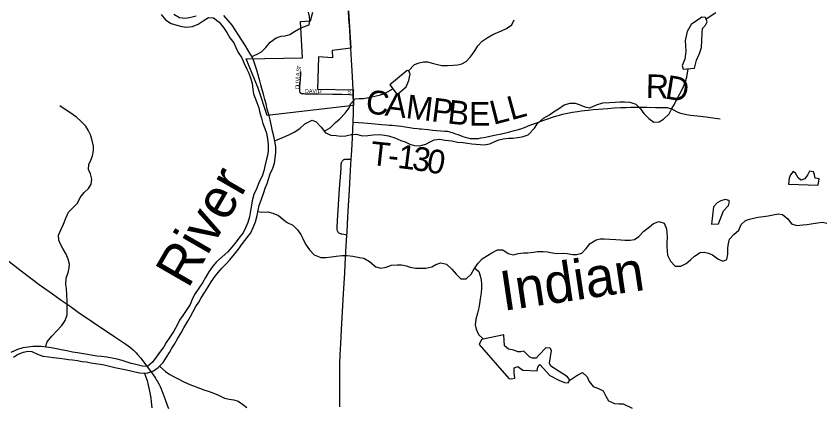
# Model space of a CAD drawing. Extents: x 1451455 to 1749751, y 218250 to 574981.
# Drawn here: x 1558249 to 1568423, y 427352 to 432281 of the extents above; entities that cross this region are included whole.
import ezdxf

# ---------------------------------------------------------------- set-up
doc = ezdxf.new("R2010")
doc.units = 0
for name, color, linetype in [('GM_X_City_Street', 7, 'Continuous'), ('GM_X_City_Street_Text', 7, 'Continuous'), ('GM_X_Corporation', 7, 'Continuous'), ('GM_X_Major_River', 7, 'Continuous'), ('GM_X_Major_River_Text', 7, 'Continuous'), ('GM_X_Minor_Lake', 7, 'Continuous'), ('GM_X_Minor_River', 7, 'Continuous'), ('GM_X_Minor_River_Text', 7, 'Continuous'), ('GM_X_State_Route', 7, 'Continuous'), ('GM_X_Township_Road', 7, 'Continuous'), ('GM_X_Township_Road_Text', 7, 'Continuous'), ('GM_X_US_Route', 7, 'Continuous')]:
    doc.layers.add(name, color=color, linetype=linetype)

msp = doc.modelspace()

# ---------------------------------------------------------------- linework, layer by layer
at = {"layer": 'GM_X_City_Street'}
for points in [[(1561837, 431310), (1561835, 431312), (1561832, 431316), (1561830, 431319), (1561828, 431322), (1561827, 431327), (1561826, 431333), (1561825, 431341), (1561825, 431350), (1561827, 431393), (1561834, 431487), (1561838, 431553), (1561840, 431581)], [(1561837, 431310), (1561841, 431308), (1561845, 431306), (1561849, 431305), (1561853, 431304), (1561863, 431303), (1561874, 431303), (1561892, 431302), (1562065, 431300), (1562242, 431297), (1562357, 431295), (1562452, 431292), (1562501, 431290)]]:
    msp.add_lwpolyline(points, dxfattribs=at)
at = {"layer": 'GM_X_Corporation'}
msp.add_lwpolyline([(1562442, 432346), (1562469, 431875), (1562236, 431849), (1562241, 431756), (1562064, 431766), (1562049, 431361), (1562499, 431350), (1562501, 431290), (1562502, 431154), (1561414, 431029), (1561300, 431371), (1561149, 431742), (1561861, 431755), (1561835, 432213), (1561963, 432220), (1561990, 432329)], dxfattribs=at)
at = {"layer": 'GM_X_Major_River'}
for points in [[(1560077, 432301), (1560134, 432236), (1560203, 432187), (1560275, 432165), (1560341, 432148), (1560399, 432143), (1560474, 432150), (1560544, 432181), (1560607, 432221), (1560676, 432262), (1560739, 432259), (1560808, 432204), (1560863, 432137), (1560908, 432074), (1560945, 432007), (1560995, 431942), (1561022, 431883), (1561049, 431823), (1561096, 431756), (1561125, 431685), (1561158, 431613), (1561183, 431560), (1561206, 431504), (1561225, 431437), (1561230, 431387), (1561244, 431301), (1561286, 431192), (1561309, 431123), (1561322, 431063), (1561343, 430992), (1561362, 430928), (1561387, 430862), (1561406, 430805), (1561420, 430735), (1561429, 430656), (1561428, 430582), (1561418, 430523), (1561403, 430461), (1561390, 430405), (1561373, 430331), (1561351, 430263), (1561316, 430192), (1561286, 430112), (1561249, 430031), (1561225, 429949), (1561218, 429895), (1561206, 429824), (1561191, 429750), (1561170, 429678), (1561146, 429618), (1561111, 429547), (1561070, 429496), (1561026, 429434), (1560969, 429365), (1560920, 429308), (1560846, 429245), (1560777, 429181), (1560730, 429129), (1560678, 429054), (1560637, 428985)], [(1560520, 432281), (1560454, 432262), (1560385, 432252), (1560309, 432261), (1560240, 432300)], [(1560517, 428617), (1560552, 428672), (1560584, 428726), (1560629, 428801), (1560671, 428868), (1560710, 428931), (1560761, 428999), (1560803, 429052), (1560844, 429103), (1560893, 429154), (1560944, 429208), (1561003, 429277), (1561055, 429340), (1561106, 429411), (1561162, 429488), (1561207, 429549), (1561239, 429613), (1561266, 429686), (1561288, 429764), (1561303, 429832), (1561316, 429894), (1561342, 429973), (1561373, 430057), (1561391, 430111), (1561414, 430170), (1561431, 430226), (1561452, 430290), (1561488, 430365), (1561507, 430425), (1561518, 430491), (1561523, 430561), (1561523, 430633), (1561512, 430703), (1561499, 430765), (1561484, 430828), (1561469, 430892), (1561455, 430972), (1561436, 431039), (1561417, 431109), (1561401, 431176), (1561385, 431228), (1561367, 431296), (1561352, 431351), (1561335, 431413), (1561322, 431463), (1561307, 431522), (1561286, 431598), (1561269, 431651), (1561252, 431701), (1561231, 431759), (1561190, 431828), (1561141, 431905), (1561095, 431978), (1561050, 432051), (1561013, 432106), (1560972, 432167), (1560923, 432224), (1560870, 432289)], [(1560637, 428985), (1560599, 428915), (1560554, 428850), (1560500, 428771), (1560465, 428698), (1560442, 428644), (1560402, 428579), (1560353, 428505), (1560309, 428444), (1560286, 428393), (1560237, 428309), (1560187, 428232), (1560141, 428163), (1560110, 428109), (1560057, 428036), (1560017, 427977), (1559970, 427914), (1559905, 427863), (1559845, 427866), (1559759, 427886), (1559699, 427901), (1559639, 427922), (1559587, 427937), (1559523, 427954), (1559461, 427965), (1559393, 427978), (1559327, 427988), (1559267, 427993), (1559215, 428000), (1559151, 428013), (1559099, 428022), (1559025, 428033), (1558959, 428044), (1558887, 428060), (1558817, 428073), (1558759, 428084), (1558691, 428095), (1558633, 428104), (1558565, 428114), (1558513, 428115), (1558462, 428112), (1558400, 428105), (1558334, 428096), (1558267, 428075), (1558182, 428039)], [(1558217, 427980), (1558268, 428011), (1558341, 428044), (1558395, 428053), (1558449, 428052), (1558517, 428018), (1558587, 427993), (1558659, 427982), (1558721, 427975), (1558795, 427965), (1558861, 427956), (1558911, 427949), (1558961, 427944), (1559025, 427935), (1559081, 427926), (1559137, 427919), (1559193, 427908), (1559251, 427901), (1559309, 427892), (1559361, 427883), (1559427, 427866), (1559495, 427848), (1559559, 427835), (1559619, 427822), (1559681, 427809), (1559745, 427794), (1559809, 427782), (1559861, 427778), (1559911, 427781), (1559982, 427805), (1560039, 427848), (1560103, 427913), (1560144, 427977), (1560183, 428036), (1560214, 428091), (1560247, 428145), (1560285, 428212), (1560330, 428286), (1560366, 428351), (1560413, 428432), (1560447, 428492), (1560482, 428555), (1560517, 428617)]]:
    msp.add_lwpolyline(points, dxfattribs=at)
at = {"layer": 'GM_X_Minor_Lake'}
for points in [[(1566805, 431623), (1566829, 431727), (1566867, 431808), (1566894, 431886), (1566896, 431972), (1566899, 432066), (1566904, 432124), (1566941, 432165), (1566962, 432209), (1566943, 432263), (1566897, 432268), (1566763, 432174), (1566711, 432085), (1566685, 431974), (1566695, 431839), (1566683, 431737), (1566649, 431658), (1566660, 431610)], [(1563056, 431293), (1563170, 431391), (1563200, 431467), (1563210, 431511), (1563217, 431547), (1563202, 431589), (1563182, 431597), (1562960, 431415)], [(1566660, 431610), (1566805, 431623)], [(1562960, 431415), (1563056, 431293)], [(1568363, 430148), (1568376, 430230), (1568324, 430235), (1568317, 430277), (1568306, 430315), (1568256, 430324), (1568233, 430284), (1568194, 430227), (1568143, 430212), (1568112, 430240), (1568077, 430301), (1568049, 430322), (1568014, 430280), (1567997, 430236), (1567988, 430162)], [(1567988, 430162), (1568363, 430148)], [(1567169, 429823), (1567233, 429892), (1567246, 429941), (1567224, 429960), (1567190, 429968), (1567134, 429951), (1567091, 429926), (1567044, 429875), (1567018, 429657), (1567106, 429660)], [(1567106, 429660), (1567169, 429823)], [(1564117, 428201), (1564090, 428139), (1564463, 427710), (1564501, 427706), (1564537, 427715), (1564530, 427787), (1564531, 427845), (1564578, 427860), (1564639, 427815), (1564820, 427806), (1564830, 427852), (1564855, 427888), (1564981, 427749), (1565092, 427687), (1565166, 427660), (1565210, 427657), (1565231, 427691), (1565201, 427731), (1564993, 427865), (1564974, 427905), (1565001, 428063), (1564983, 428093), (1564931, 428096), (1564847, 428010), (1564806, 427966), (1564760, 427967), (1564728, 427978), (1564650, 428053), (1564613, 428048), (1564577, 428045), (1564525, 428066), (1564460, 428079), (1564408, 428120), (1564401, 428262)], [(1564401, 428262), (1564117, 428201)]]:
    msp.add_lwpolyline(points, dxfattribs=at)
at = {"layer": 'GM_X_Minor_River'}
for points in [[(1561223, 431772), (1561289, 431799), (1561344, 431830), (1561397, 431887), (1561454, 431954), (1561528, 432009), (1561590, 432026), (1561644, 432031), (1561703, 432048), (1561760, 432085), (1561810, 432116), (1561875, 432147), (1561944, 432172), (1561953, 432224), (1561950, 432278), (1561937, 432331)], [(1566949, 432245), (1567073, 432327)], [(1563199, 431590), (1563273, 431671), (1563330, 431692), (1563386, 431705), (1563436, 431704), (1563512, 431685), (1563564, 431670), (1563618, 431657), (1563690, 431658), (1563759, 431661), (1563819, 431668), (1563869, 431681), (1563926, 431708), (1563981, 431769), (1564033, 431842), (1564072, 431906), (1564125, 431965), (1564188, 432008), (1564259, 432047), (1564318, 432076), (1564372, 432097), (1564435, 432126), (1564502, 432169), (1564529, 432236)], [(1561511, 430707), (1561551, 430723), (1561622, 430754), (1561689, 430785), (1561756, 430818), (1561827, 430865), (1561892, 430922), (1561981, 430968), (1562033, 430947), (1562094, 430882), (1562149, 430809), (1562216, 430780), (1562287, 430777), (1562341, 430768), (1562409, 430769), (1562477, 430786), (1562542, 430792), (1562614, 430769), (1562686, 430776), (1562752, 430785), (1562833, 430788), (1562893, 430780), (1562945, 430772), (1563026, 430746), (1563102, 430713), (1563154, 430694), (1563214, 430667), (1563272, 430648), (1563336, 430645), (1563414, 430664), (1563469, 430697), (1563522, 430722), (1563590, 430729), (1563660, 430717), (1563742, 430706), (1563814, 430693), (1563882, 430686), (1563942, 430677), (1563998, 430670), (1564048, 430665), (1564100, 430660), (1564153, 430659), (1564223, 430672), (1564288, 430701), (1564338, 430720), (1564391, 430735), (1564459, 430740), (1564519, 430743), (1564571, 430748), (1564632, 430757), (1564708, 430784), (1564786, 430866), (1564825, 430926), (1564901, 430995), (1564976, 431035), (1565027, 431073), (1565087, 431110), (1565159, 431162), (1565237, 431185), (1565297, 431182), (1565351, 431167), (1565423, 431138), (1565485, 431125), (1565568, 431160), (1565649, 431188), (1565733, 431193), (1565805, 431196), (1565863, 431199), (1565920, 431200), (1565988, 431194), (1566064, 431171), (1566121, 431110), (1566164, 431053), (1566227, 430988), (1566290, 430943), (1566359, 430948), (1566413, 430981), (1566485, 431048), (1566520, 431117), (1566551, 431169), (1566580, 431232), (1566618, 431300), (1566657, 431373), (1566689, 431457), (1566706, 431511), (1566722, 431615)], [(1562133, 430830), (1562151, 430839), (1562210, 430872), (1562277, 430937), (1562330, 430984), (1562398, 431055), (1562449, 431124), (1562472, 431178), (1562523, 431237), (1562576, 431242), (1562630, 431242), (1562696, 431254), (1562771, 431273), (1562843, 431290), (1562904, 431307), (1563001, 431363)], [(1558619, 428106), (1558642, 428174), (1558698, 428243), (1558763, 428310), (1558827, 428379), (1558868, 428443), (1558891, 428512), (1558892, 428564), (1558891, 428616), (1558892, 428684), (1558890, 428771), (1558883, 428845), (1558876, 428897), (1558880, 428975), (1558907, 429045), (1558918, 429104), (1558921, 429154), (1558906, 429217), (1558879, 429277), (1558840, 429348), (1558811, 429405), (1558790, 429455), (1558785, 429519), (1558819, 429593), (1558848, 429656), (1558875, 429734), (1558909, 429807), (1558964, 429864), (1559023, 429921), (1559057, 429993), (1559108, 430056), (1559163, 430107), (1559196, 430161), (1559203, 430223), (1559186, 430291), (1559163, 430345), (1559167, 430409), (1559192, 430463), (1559211, 430517), (1559226, 430587), (1559225, 430641), (1559206, 430727), (1559189, 430783), (1559158, 430842), (1559127, 430893), (1559068, 430952), (1559011, 431005), (1558926, 431066), (1558854, 431112), (1558801, 431151)], [(1561300, 429818), (1561346, 429810), (1561424, 429811), (1561488, 429796), (1561558, 429764), (1561611, 429719), (1561666, 429676), (1561738, 429643), (1561797, 429584), (1561840, 429525), (1561863, 429474), (1561898, 429406), (1561951, 429333), (1562008, 429270), (1562092, 429236), (1562156, 429237), (1562226, 429246), (1562285, 429255), (1562361, 429263), (1562425, 429260), (1562497, 429253), (1562579, 429238), (1562635, 429226), (1562705, 429187), (1562784, 429120), (1562847, 429103), (1562914, 429113), (1562985, 429140), (1563053, 429145), (1563107, 429144), (1563167, 429131), (1563219, 429116), (1563287, 429103), (1563347, 429100), (1563417, 429102), (1563490, 429119), (1563544, 429150), (1563605, 429167), (1563675, 429154), (1563744, 429091), (1563799, 429024), (1563856, 428969), (1563924, 428967), (1563989, 429024), (1564027, 429092), (1564074, 429163), (1564127, 429220), (1564192, 429263), (1564247, 429296), (1564318, 429331), (1564386, 429332), (1564456, 429286), (1564521, 429269), (1564580, 429286), (1564648, 429293), (1564702, 429296), (1564773, 429303), (1564825, 429310), (1564895, 429312), (1564949, 429309), (1565015, 429294), (1565067, 429285), (1565146, 429290), (1565198, 429285), (1565270, 429274), (1565320, 429273), (1565382, 429292), (1565436, 429349), (1565489, 429412), (1565564, 429459), (1565614, 429470), (1565664, 429471), (1565737, 429466), (1565811, 429462), (1565873, 429459), (1565925, 429456), (1565991, 429455), (1566047, 429464), (1566104, 429501), (1566166, 429568), (1566235, 429623), (1566288, 429664), (1566354, 429689), (1566420, 429670), (1566449, 429599), (1566456, 429547), (1566459, 429489), (1566454, 429431), (1566453, 429373), (1566458, 429317), (1566465, 429267), (1566502, 429188), (1566559, 429129), (1566631, 429129), (1566698, 429162), (1566755, 429207), (1566806, 429254), (1566877, 429299), (1566927, 429304), (1566979, 429291), (1567031, 429268)], [(1567031, 429268), (1567098, 429221), (1567160, 429192), (1567210, 429213), (1567226, 429279), (1567225, 429355), (1567232, 429413), (1567245, 429467), (1567300, 429526), (1567361, 429583), (1567393, 429654), (1567446, 429704), (1567496, 429719), (1567549, 429732), (1567607, 429745), (1567673, 429754), (1567732, 429761), (1567794, 429773), (1567861, 429786), (1567915, 429779), (1567982, 429726), (1568029, 429659), (1568095, 429640), (1568171, 429647), (1568221, 429654), (1568274, 429659), (1568356, 429673), (1568418, 429682), (1568474, 429669)], [(1564033, 429101), (1564084, 429059), (1564103, 429006), (1564114, 428952), (1564117, 428900), (1564117, 428850), (1564113, 428790), (1564102, 428716), (1564093, 428652), (1564084, 428600), (1564069, 428534), (1564047, 428459), (1564040, 428385), (1564049, 428332), (1564078, 428264), (1564143, 428207)], [(1560061, 427871), (1560061, 427863), (1560134, 427798), (1560189, 427759), (1560243, 427730), (1560301, 427701), (1560354, 427672), (1560418, 427643), (1560615, 427567), (1560685, 427544), (1560753, 427519), (1560809, 427496), (1560878, 427463), (1560936, 427448), (1560996, 427439), (1561050, 427424), (1561102, 427387), (1561159, 427344)], [(1565230, 427691), (1565318, 427749), (1565391, 427786), (1565450, 427729), (1565475, 427674), (1565528, 427611), (1565594, 427584), (1565651, 427553), (1565684, 427488), (1565719, 427430), (1565793, 427396), (1565853, 427391), (1565903, 427390), (1566016, 427337)], [(1559867, 427778), (1559882, 427740), (1559903, 427683), (1559914, 427627), (1559933, 427549), (1559950, 427468), (1559953, 427416), (1559961, 427342)]]:
    msp.add_lwpolyline(points, dxfattribs=at)
at = {"layer": 'GM_X_State_Route'}
msp.add_lwpolyline([(1558088, 429243), (1558311, 429070), (1558541, 428896), (1558706, 428778), (1558819, 428699), (1558929, 428622), (1559033, 428548), (1559212, 428425), (1559492, 428236), (1559634, 428141), (1559661, 428121), (1559692, 428099), (1559725, 428072), (1559751, 428048), (1559764, 428034), (1559782, 428014), (1559821, 427966), (1559968, 427769), (1560006, 427715), (1560021, 427691), (1560033, 427671), (1560054, 427633), (1560066, 427609), (1560078, 427581), (1560092, 427545), (1560127, 427446), (1560155, 427373), (1560172, 427333)], dxfattribs=at)
at = {"layer": 'GM_X_Township_Road'}
for points in [[(1563335, 430861), (1563355, 430859), (1563445, 430849), (1563498, 430844), (1563551, 430840), (1563604, 430836), (1563657, 430831), (1563688, 430828), (1563708, 430824), (1563728, 430819), (1563748, 430813), (1563768, 430806), (1563792, 430797), (1563819, 430787), (1563853, 430774), (1563884, 430763), (1563912, 430754), (1563947, 430744), (1563975, 430739), (1564001, 430737), (1564027, 430736), (1564051, 430737), (1564079, 430739), (1564110, 430744), (1564146, 430751), (1564185, 430759), (1564281, 430779), (1564371, 430798), (1564460, 430818), (1564517, 430832), (1564568, 430845), (1564615, 430859), (1564659, 430875), (1564729, 430904), (1564776, 430921), (1564849, 430948), (1564880, 430959), (1564931, 430977), (1565026, 431011), (1565069, 431025), (1565103, 431033), (1565140, 431043), (1565204, 431056), (1565265, 431069), (1565328, 431079), (1565374, 431086), (1565416, 431091), (1565465, 431096), (1565524, 431101), (1565709, 431115), (1565789, 431122), (1565874, 431127), (1565944, 431130), (1566001, 431132), (1566105, 431133), (1566206, 431131), (1566311, 431129), (1566381, 431129), (1566413, 431130), (1566437, 431129), (1566449, 431128), (1566461, 431127), (1566483, 431121), (1566505, 431114), (1566529, 431103), (1566595, 431071), (1566628, 431058), (1566648, 431052), (1566667, 431047), (1566685, 431043), (1566705, 431039), (1566753, 431033), (1566837, 431022), (1566951, 431009), (1567037, 430998), (1567129, 430987)], [(1562500, 430945), (1562632, 430935), (1562684, 430930), (1562731, 430926), (1562773, 430922), (1562813, 430918), (1562862, 430913), (1562916, 430909), (1562959, 430907), (1562993, 430905), (1563029, 430903), (1563067, 430899), (1563108, 430893), (1563157, 430885), (1563210, 430877), (1563259, 430869), (1563312, 430863), (1563335, 430861)], [(1562421, 429520), (1562397, 429524), (1562362, 429529), (1562350, 429531), (1562342, 429534), (1562326, 429541), (1562315, 429550), (1562306, 429561), (1562300, 429574), (1562297, 429591), (1562296, 429621), (1562306, 429772), (1562314, 429899), (1562324, 430039), (1562333, 430160), (1562339, 430251), (1562347, 430362), (1562350, 430412), (1562351, 430424), (1562354, 430435), (1562356, 430442), (1562359, 430448), (1562364, 430457), (1562372, 430465), (1562381, 430471), (1562388, 430473), (1562395, 430475), (1562404, 430476), (1562415, 430477), (1562438, 430477), (1562459, 430477), (1562475, 430476)]]:
    msp.add_lwpolyline(points, dxfattribs=at)
at = {"layer": 'GM_X_US_Route'}
for points in [[(1562469, 431875), (1562461, 432013), (1562456, 432108), (1562447, 432252), (1562442, 432346)], [(1562499, 431350), (1562487, 431593), (1562480, 431726), (1562469, 431875)], [(1562502, 431154), (1562503, 431191), (1562501, 431290), (1562501, 431290), (1562499, 431350)], [(1562330, 427352), (1562330, 427485), (1562330, 427730), (1562331, 427892), (1562337, 428011), (1562343, 428149), (1562353, 428326), (1562370, 428626), (1562378, 428783), (1562394, 429039), (1562400, 429153), (1562408, 429311), (1562421, 429520), (1562423, 429546), (1562430, 429660), (1562438, 429824), (1562453, 430086), (1562463, 430259), (1562472, 430410), (1562475, 430476), (1562478, 430525), (1562485, 430656), (1562496, 430854), (1562500, 430945), (1562502, 431065), (1562502, 431154)]]:
    msp.add_lwpolyline(points, dxfattribs=at)

# ---------------------------------------------------------------- texts
at = {"layer": 'GM_X_City_Street_Text'}
for s, rotation, p in [('T', 80.1289, (1561838, 431612)), ('A', 85.1637, (1561826, 431522)), ('S', 80.322, (1561832, 431577)), ('I', 87.4109, (1561822, 431434)), ('V', 87.3984, (1561823, 431456)), ('I', 87.3974, (1561825, 431500)), ('O', 87.3984, (1561819, 431355)), ('L', 87.4036, (1561821, 431399)), ('DAVID', 0, (1561890, 431311)), ('ST', 0, (1562427, 431302))]:
    msp.add_text(s, height=50, rotation=rotation, dxfattribs=at).set_placement(p)
at = {"layer": 'GM_X_Major_River_Text'}
msp.add_text('River', height=500, rotation=60.0024, dxfattribs=at).set_placement((1560418, 428834))
at = {"layer": 'GM_X_Minor_River_Text'}
msp.add_text('Indian', height=500, rotation=8.4224, dxfattribs=at).set_placement((1564392, 428562))
at = {"layer": 'GM_X_Township_Road_Text'}
for s, rotation, p in [('R', 358.5402, (1566187, 431248)), ('D', 350.7916, (1566422, 431243)), ('C', 352.9057, (1562647, 431059)), ('A', 352.9091, (1562892, 431028)), ('M', 352.908, (1563154, 430996)), ('P', 352.9071, (1563477, 430956)), ('L', 15.373, (1564492, 430966)), ('B', 353.1807, (1563680, 430930)), ('E', 359.9996, (1563963, 430899)), ('L', 14.2102, (1564268, 430909)), ('T', 353.8167, (1562705, 430406)), ('1', 352.6736, (1563049, 430368)), ('3', 351.4809, (1563231, 430345)), ('0', 349.9572, (1563412, 430318)), ('-', 353.515, (1562928, 430382))]:
    msp.add_text(s, height=300, rotation=rotation, dxfattribs=at).set_placement(p)

doc.saveas('drawing.dxf')
